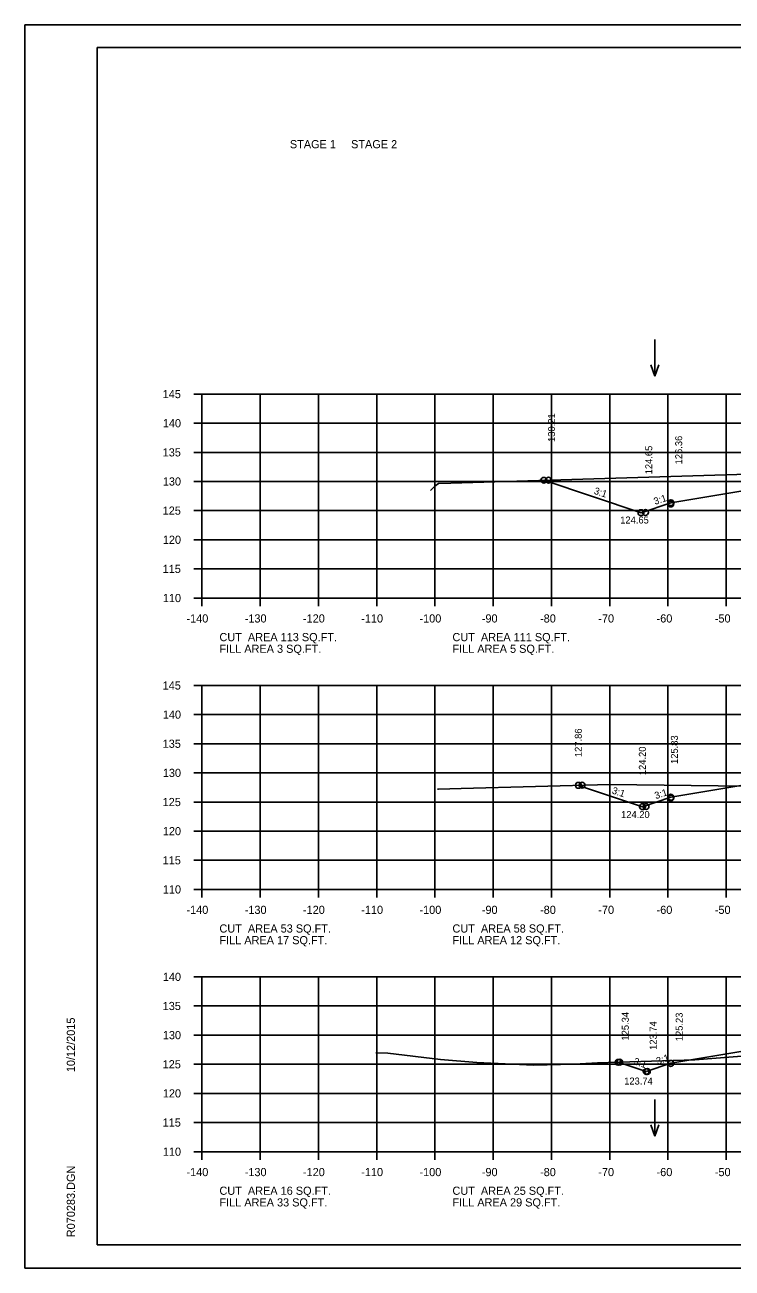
# Model space of a CAD drawing. Extents: x 1175611 to 1176402, y -433344 to -416213.
# Drawn here: x 1175610.6 to 1175732, y -419476.6 to -419263.2 of the extents above; entities that cross this region are included whole.
import ezdxf

# ---------------------------------------------------------------- set-up
doc = ezdxf.new("R2010")
doc.units = 0
for name, color, linetype in [('Default', 7, 'Continuous'), ('R_Axis', 7, 'Continuous'), ('R_Axis Annot', 7, 'Continuous'), ('R_Border', 7, 'Continuous'), ('R_Exist Surface', 7, 'Continuous'), ('R_Fin Surface', 7, 'Continuous'), ('R_Grid', 7, 'Continuous'), ('R_No Plot', 7, 'Continuous'), ('R_Water Annot', 7, 'Continuous'), ('R_Xsect Elev', 7, 'Continuous'), ('R_Xsect Slope', 7, 'Continuous')]:
    doc.layers.add(name, color=color, linetype=linetype)

msp = doc.modelspace()

# ---------------------------------------------------------------- linework, layer by layer
at = {"layer": 'R_Axis'}
for p, q in [((1175639.57, -419326.58), (1175640.97, -419326.58)), ((1175640.97, -419361.58), (1175640.97, -419326.58)), ((1175639.57, -419331.58), (1175640.97, -419331.58)), ((1175639.57, -419336.58), (1175640.97, -419336.58)), ((1175639.57, -419341.58), (1175640.97, -419341.58)), ((1175639.57, -419346.58), (1175640.97, -419346.58)), ((1175639.57, -419351.58), (1175640.97, -419351.58)), ((1175639.57, -419356.58), (1175640.97, -419356.58)), ((1175639.57, -419361.58), (1175640.97, -419361.58)), ((1175640.97, -419361.58), (1175920.97, -419361.58)), ((1175640.97, -419362.98), (1175640.97, -419361.58)), ((1175650.97, -419362.98), (1175650.97, -419361.58)), ((1175660.97, -419362.98), (1175660.97, -419361.58)), ((1175670.97, -419362.98), (1175670.97, -419361.58)), ((1175680.97, -419362.98), (1175680.97, -419361.58)), ((1175690.97, -419362.98), (1175690.97, -419361.58)), ((1175700.97, -419362.98), (1175700.97, -419361.58)), ((1175710.97, -419362.98), (1175710.97, -419361.58)), ((1175720.97, -419362.98), (1175720.97, -419361.58)), ((1175730.97, -419362.98), (1175730.97, -419361.58)), ((1175639.57, -419376.58), (1175640.97, -419376.58)), ((1175640.97, -419411.58), (1175640.97, -419376.58)), ((1175639.57, -419381.58), (1175640.97, -419381.58)), ((1175639.57, -419386.58), (1175640.97, -419386.58)), ((1175639.57, -419391.58), (1175640.97, -419391.58)), ((1175639.57, -419396.58), (1175640.97, -419396.58)), ((1175639.57, -419401.58), (1175640.97, -419401.58)), ((1175639.57, -419406.58), (1175640.97, -419406.58)), ((1175639.57, -419411.58), (1175640.97, -419411.58)), ((1175640.97, -419411.58), (1175920.97, -419411.58)), ((1175640.97, -419412.98), (1175640.97, -419411.58)), ((1175650.97, -419412.98), (1175650.97, -419411.58)), ((1175660.97, -419412.98), (1175660.97, -419411.58)), ((1175670.97, -419412.98), (1175670.97, -419411.58)), ((1175680.97, -419412.98), (1175680.97, -419411.58)), ((1175690.97, -419412.98), (1175690.97, -419411.58)), ((1175700.97, -419412.98), (1175700.97, -419411.58)), ((1175710.97, -419412.98), (1175710.97, -419411.58)), ((1175720.97, -419412.98), (1175720.97, -419411.58)), ((1175730.97, -419412.98), (1175730.97, -419411.58)), ((1175639.57, -419426.58), (1175640.97, -419426.58)), ((1175640.97, -419456.58), (1175640.97, -419426.58)), ((1175639.57, -419431.58), (1175640.97, -419431.58)), ((1175639.57, -419436.58), (1175640.97, -419436.58)), ((1175639.57, -419441.58), (1175640.97, -419441.58)), ((1175639.57, -419446.58), (1175640.97, -419446.58)), ((1175639.57, -419451.58), (1175640.97, -419451.58)), ((1175639.57, -419456.58), (1175640.97, -419456.58)), ((1175640.97, -419456.58), (1175920.97, -419456.58)), ((1175640.97, -419457.98), (1175640.97, -419456.58)), ((1175650.97, -419457.98), (1175650.97, -419456.58)), ((1175660.97, -419457.98), (1175660.97, -419456.58)), ((1175670.97, -419457.98), (1175670.97, -419456.58)), ((1175680.97, -419457.98), (1175680.97, -419456.58)), ((1175690.97, -419457.98), (1175690.97, -419456.58)), ((1175700.97, -419457.98), (1175700.97, -419456.58)), ((1175710.97, -419457.98), (1175710.97, -419456.58)), ((1175720.97, -419457.98), (1175720.97, -419456.58)), ((1175730.97, -419457.98), (1175730.97, -419456.58))]:
    msp.add_line(p, q, dxfattribs=at)
at = {"layer": 'R_Border'}
for p, q in [((1175622.97, -419267.12), (1175939.15, -419267.12)), ((1175622.97, -419472.58), (1175622.97, -419267.12)), ((1175622.97, -419472.58), (1175622.97, -419472.58)), ((1175939.15, -419472.58), (1175622.97, -419472.58))]:
    msp.add_line(p, q, dxfattribs=at)
at = {"layer": 'R_Exist Surface'}
for points in [[(1175680.22, -419343.12), (1175680.97, -419342.41), (1175681.55, -419341.9), (1175683.72, -419341.84), (1175736.56, -419340.29)], [(1175681.38, -419394.37), (1175681.6, -419394.37), (1175685.49, -419394.26), (1175710.97, -419393.57), (1175743.54, -419394)], [(1175670.82, -419439.64), (1175672.85, -419439.67), (1175681.92, -419440.74), (1175688.16, -419441.25), (1175697.91, -419441.72), (1175704.84, -419441.56), (1175708.87, -419441.36), (1175725.56, -419440.8), (1175735.1, -419440.05)]]:
    msp.add_lwpolyline(points, dxfattribs=at)
at = {"layer": 'R_Fin Surface'}
for points in [[(1175699.66, -419341.37), (1175716.34, -419346.93), (1175721.47, -419345.22), (1175735.2, -419342.93), (1175743.47, -419341.55), (1175749.47, -419341.31), (1175751.47, -419341.27), (1175780.97, -419340.68), (1175810.47, -419341.27), (1175812.47, -419341.31), (1175818.47, -419341.55), (1175826.75, -419342.93), (1175840.47, -419345.22), (1175845.76, -419346.98), (1175861.83, -419341.63)], [(1175705.59, -419393.72), (1175716.6, -419397.38), (1175721.47, -419395.76), (1175735.2, -419393.47), (1175743.47, -419392.09), (1175749.47, -419391.85), (1175751.47, -419391.81), (1175780.97, -419391.22), (1175810.47, -419391.81), (1175812.47, -419391.85), (1175818.47, -419392.09), (1175826.75, -419393.47), (1175840.47, -419395.76), (1175845.59, -419397.46), (1175858.76, -419393.07)], [(1175712.4, -419441.24), (1175717.21, -419442.84), (1175721.47, -419441.42), (1175735.2, -419439.13), (1175743.47, -419437.75), (1175749.47, -419437.51), (1175751.47, -419437.47), (1175780.97, -419436.88), (1175810.47, -419437.47), (1175812.47, -419437.51), (1175818.47, -419437.75), (1175826.75, -419439.13), (1175840.47, -419441.42), (1175845.05, -419442.94), (1175852.73, -419440.39)]]:
    msp.add_lwpolyline(points, dxfattribs=at)
at = {"layer": 'R_Grid'}
for p, q in [((1175640.97, -419326.58), (1175920.97, -419326.58)), ((1175640.97, -419361.58), (1175640.97, -419326.58)), ((1175650.97, -419361.58), (1175650.97, -419326.58)), ((1175660.97, -419361.58), (1175660.97, -419326.58)), ((1175670.97, -419361.58), (1175670.97, -419326.58)), ((1175680.97, -419361.58), (1175680.97, -419326.58)), ((1175690.97, -419361.58), (1175690.97, -419326.58)), ((1175700.97, -419361.58), (1175700.97, -419326.58)), ((1175710.97, -419361.58), (1175710.97, -419326.58)), ((1175720.97, -419361.58), (1175720.97, -419326.58)), ((1175730.97, -419361.58), (1175730.97, -419326.58)), ((1175640.97, -419331.58), (1175920.97, -419331.58)), ((1175640.97, -419336.58), (1175920.97, -419336.58)), ((1175640.97, -419341.58), (1175920.97, -419341.58)), ((1175640.97, -419346.58), (1175920.97, -419346.58)), ((1175640.97, -419351.58), (1175920.97, -419351.58)), ((1175640.97, -419356.58), (1175920.97, -419356.58)), ((1175640.97, -419361.58), (1175920.97, -419361.58)), ((1175640.97, -419376.58), (1175920.97, -419376.58)), ((1175640.97, -419411.58), (1175640.97, -419376.58)), ((1175650.97, -419411.58), (1175650.97, -419376.58)), ((1175660.97, -419411.58), (1175660.97, -419376.58)), ((1175670.97, -419411.58), (1175670.97, -419376.58)), ((1175680.97, -419411.58), (1175680.97, -419376.58)), ((1175690.97, -419411.58), (1175690.97, -419376.58)), ((1175700.97, -419411.58), (1175700.97, -419376.58)), ((1175710.97, -419411.58), (1175710.97, -419376.58)), ((1175720.97, -419411.58), (1175720.97, -419376.58)), ((1175730.97, -419411.58), (1175730.97, -419376.58)), ((1175640.97, -419381.58), (1175920.97, -419381.58)), ((1175640.97, -419386.58), (1175920.97, -419386.58)), ((1175640.97, -419391.58), (1175920.97, -419391.58)), ((1175640.97, -419396.58), (1175920.97, -419396.58)), ((1175640.97, -419401.58), (1175920.97, -419401.58)), ((1175640.97, -419406.58), (1175920.97, -419406.58)), ((1175640.97, -419411.58), (1175920.97, -419411.58)), ((1175640.97, -419426.58), (1175920.97, -419426.58)), ((1175640.97, -419456.58), (1175640.97, -419426.58)), ((1175650.97, -419456.58), (1175650.97, -419426.58)), ((1175660.97, -419456.58), (1175660.97, -419426.58)), ((1175670.97, -419456.58), (1175670.97, -419426.58)), ((1175680.97, -419456.58), (1175680.97, -419426.58)), ((1175690.97, -419456.58), (1175690.97, -419426.58)), ((1175700.97, -419456.58), (1175700.97, -419426.58)), ((1175710.97, -419456.58), (1175710.97, -419426.58)), ((1175720.97, -419456.58), (1175720.97, -419426.58)), ((1175730.97, -419456.58), (1175730.97, -419426.58)), ((1175640.97, -419431.58), (1175920.97, -419431.58)), ((1175640.97, -419436.58), (1175920.97, -419436.58)), ((1175640.97, -419441.58), (1175920.97, -419441.58)), ((1175640.97, -419446.58), (1175920.97, -419446.58)), ((1175640.97, -419451.58), (1175920.97, -419451.58)), ((1175640.97, -419456.58), (1175920.97, -419456.58))]:
    msp.add_line(p, q, dxfattribs=at)
at = {"layer": 'R_No Plot'}
for p, q in [((1175610.57, -419263.23), (1175943.91, -419263.23)), ((1175610.57, -419476.56), (1175943.91, -419476.56))]:
    msp.add_line(p, q, dxfattribs=at)
msp.add_lwpolyline([(1175610.57, -419263.23), (1175943.91, -419263.23), (1175943.91, -419476.56), (1175610.57, -419476.56)], close=True, dxfattribs=at)
for centre in [(1175699.66, -419341.37), (1175699.66, -419341.37), (1175700.46, -419341.35), (1175721.47, -419345.22), (1175716.34, -419346.93), (1175717.1, -419346.89), (1175721.47, -419345.44), (1175705.59, -419393.72), (1175705.59, -419393.72), (1175706.24, -419393.7), (1175721.47, -419395.76), (1175721.47, -419395.93), (1175716.6, -419397.38), (1175717.2, -419397.35), (1175712.4, -419441.24), (1175712.4, -419441.24), (1175712.68, -419441.22), (1175721.47, -419441.42), (1175717.21, -419442.84), (1175717.43, -419442.81), (1175721.47, -419441.46)]:
    msp.add_circle(centre, 0.5, dxfattribs=at)
at = {"layer": 'R_Water Annot'}
for p, q in [((1175718.71, -419317.23), (1175718.71, -419323.52)), ((1175718.71, -419323.52), (1175718.01, -419321.59)), ((1175718.71, -419323.52), (1175719.41, -419321.59)), ((1175718.71, -419447.6), (1175718.71, -419453.89)), ((1175718.71, -419453.89), (1175718.01, -419451.96)), ((1175718.71, -419453.89), (1175719.41, -419451.96))]:
    msp.add_line(p, q, dxfattribs=at)

# ---------------------------------------------------------------- texts
at = {"layer": 'Default'}
for s, p in [('STAGE 1     STAGE 2', (1175656.06, -419284.4)), ('CUT  AREA 113 SQ.FT.', (1175643.97, -419368.98)), ('CUT  AREA 111 SQ.FT.', (1175683.97, -419368.98)), ('FILL AREA 3 SQ.FT.', (1175643.97, -419370.98)), ('FILL AREA 5 SQ.FT.', (1175683.97, -419370.98)), ('CUT  AREA 53 SQ.FT.', (1175643.97, -419418.98)), ('FILL AREA 17 SQ.FT.', (1175643.97, -419420.98)), ('CUT  AREA 58 SQ.FT.', (1175683.97, -419418.98)), ('FILL AREA 12 SQ.FT.', (1175683.97, -419420.98)), ('CUT  AREA 16 SQ.FT.', (1175643.97, -419463.98)), ('CUT  AREA 25 SQ.FT.', (1175683.97, -419463.98)), ('FILL AREA 33 SQ.FT.', (1175643.97, -419465.98)), ('FILL AREA 29 SQ.FT.', (1175683.97, -419465.98))]:
    msp.add_text(s, height=1.4, dxfattribs=at).set_placement(p)
at = {"layer": 'R_Axis Annot'}
for s, p in [('145', (1175634.22, -419327.28)), ('140', (1175634.25, -419332.28)), ('135', (1175634.22, -419337.28)), ('130', (1175634.25, -419342.28)), ('125', (1175634.22, -419347.28)), ('120', (1175634.25, -419352.28)), ('115', (1175634.22, -419357.28)), ('110', (1175634.25, -419362.28)), ('-140', (1175638.31, -419365.78)), ('-130', (1175648.31, -419365.78)), ('-120', (1175658.31, -419365.78)), ('-110', (1175668.31, -419365.78)), ('-100', (1175678.31, -419365.78)), ('-90', (1175689.01, -419365.78)), ('-80', (1175699.01, -419365.78)), ('-70', (1175709.01, -419365.78)), ('-60', (1175719.01, -419365.78)), ('-50', (1175729.01, -419365.78)), ('145', (1175634.22, -419377.28)), ('140', (1175634.25, -419382.28)), ('135', (1175634.22, -419387.28)), ('130', (1175634.25, -419392.28)), ('125', (1175634.22, -419397.28)), ('120', (1175634.25, -419402.28)), ('115', (1175634.22, -419407.28)), ('110', (1175634.25, -419412.28)), ('-140', (1175638.31, -419415.78)), ('-130', (1175648.31, -419415.78)), ('-120', (1175658.31, -419415.78)), ('-110', (1175668.31, -419415.78)), ('-100', (1175678.31, -419415.78)), ('-90', (1175689.01, -419415.78)), ('-80', (1175699.01, -419415.78)), ('-70', (1175709.01, -419415.78)), ('-60', (1175719.01, -419415.78)), ('-50', (1175729.01, -419415.78)), ('140', (1175634.25, -419427.28)), ('135', (1175634.22, -419432.28)), ('130', (1175634.25, -419437.28)), ('125', (1175634.22, -419442.28)), ('120', (1175634.25, -419447.28)), ('115', (1175634.22, -419452.28)), ('110', (1175634.25, -419457.28)), ('-140', (1175638.31, -419460.78)), ('-130', (1175648.31, -419460.78)), ('-120', (1175658.31, -419460.78)), ('-110', (1175668.31, -419460.78)), ('-100', (1175678.31, -419460.78)), ('-90', (1175689.01, -419460.78)), ('-80', (1175699.01, -419460.78)), ('-70', (1175709.01, -419460.78)), ('-60', (1175719.01, -419460.78)), ('-50', (1175729.01, -419460.78))]:
    msp.add_text(s, height=1.4, dxfattribs=at).set_placement(p)
at = {"layer": 'R_Border'}
for s, p in [('10/12/2015', (1175619.16, -419442.94)), ('R070283.DGN', (1175619.16, -419471.26))]:
    msp.add_text(s, height=1.4, rotation=90, dxfattribs=at).set_placement(p)
at = {"layer": 'R_Xsect Elev'}
for s, p in [('130.21', (1175701.58, -419334.79)), ('126.36', (1175723.41, -419338.64)), ('124.65', (1175718.27, -419340.35)), ('127.86', (1175706.18, -419388.87)), ('125.83', (1175722.67, -419390.05)), ('124.20', (1175717.17, -419391.97)), ('125.34', (1175714.24, -419437.51)), ('123.74', (1175719.03, -419439.11)), ('125.23', (1175723.49, -419437.62))]:
    msp.add_text(s, height=1.2, rotation=90, dxfattribs=at).set_placement(p)
for s, p in [('124.65', (1175712.77, -419348.79)), ('124.20', (1175712.92, -419399.33)), ('123.74', (1175713.45, -419445.06))]:
    msp.add_text(s, height=1.2, dxfattribs=at).set_placement(p)
at = {"layer": 'R_Xsect Slope'}
for rotation, p in [(341.5651, (1175708.16, -419343.67)), (18.4349, (1175718.75, -419345.6)), (341.5651, (1175711.25, -419395.08)), (18.4349, (1175718.88, -419396.1)), (341.5651, (1175714.96, -419441.56)), (18.4349, (1175719.18, -419441.65))]:
    msp.add_text('3:1', height=1.2, rotation=rotation, dxfattribs=at).set_placement(p)

doc.saveas('drawing.dxf')
